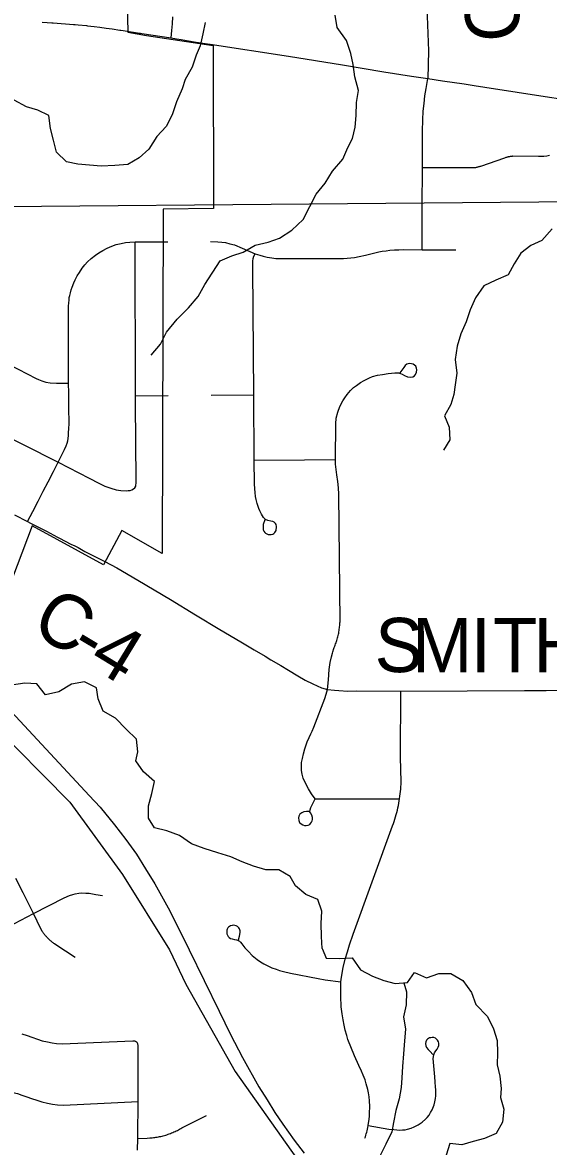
# Model space of a CAD drawing. Extents: x 0 to 34, y 0 to 22.
# Drawn here: x 5.309 to 5.585, y 15.141 to 15.73 of the extents above; entities that cross this region are included whole.
import ezdxf

# ---------------------------------------------------------------- set-up
doc = ezdxf.new("R2010")
doc.units = 0
for name, color, linetype in [('GM_X_City_Street', 7, 'Continuous'), ('GM_X_Corporation', 7, 'Continuous'), ('GM_X_County_Road', 7, 'Continuous'), ('GM_X_County_Road_Text', 7, 'Continuous'), ('GM_X_Minor_River', 7, 'Continuous'), ('GM_X_Rail_Line', 7, 'Continuous'), ('GM_X_Rail_Line_Text', 7, 'Continuous'), ('GM_X_State_Route', 7, 'Continuous'), ('GM_X_Township', 7, 'Continuous'), ('GM_X_Township_Road', 7, 'Continuous')]:
    doc.layers.add(name, color=color, linetype=linetype)

msp = doc.modelspace()

# ---------------------------------------------------------------- linework, layer by layer
at = {"layer": 'GM_X_City_Street'}
msp.add_line((5.36809, 15.53426), (5.38532, 15.53441), dxfattribs=at)
for points in [[(5.38678, 15.72185), (5.38721, 15.72572), (5.3875, 15.7292), (5.38769, 15.73287)], [(5.31152, 15.4683), (5.31425, 15.47359), (5.31707, 15.47906), (5.31973, 15.48421), (5.32231, 15.48921), (5.32511, 15.49462), (5.32761, 15.49947), (5.33084, 15.50606), (5.33175, 15.50808), (5.33228, 15.50939), (5.33261, 15.51062), (5.33278, 15.51182), (5.33294, 15.5135), (5.33307, 15.51506), (5.33319, 15.51687), (5.33327, 15.51979), (5.33321, 15.52814), (5.33315, 15.53562), (5.33307, 15.54093), (5.33304, 15.58127), (5.33313, 15.58303), (5.33325, 15.58435), (5.33341, 15.58575), (5.33366, 15.58686), (5.33395, 15.58818), (5.3344, 15.58974), (5.33494, 15.5913), (5.33572, 15.5934), (5.33654, 15.59512), (5.33761, 15.59718), (5.33868, 15.59891), (5.3402, 15.60117), (5.34156, 15.60289), (5.34296, 15.60442), (5.34489, 15.60626), (5.34711, 15.60791), (5.34888, 15.60918), (5.3509, 15.61042), (5.35324, 15.61161), (5.35567, 15.61264), (5.35805, 15.6135), (5.36052, 15.61416), (5.36282, 15.61457), (5.36521, 15.61481), (5.36802, 15.61493), (5.38499, 15.61491)], [(5.36704, 15.48542), (5.36769, 15.48601), (5.36825, 15.48689), (5.36836, 15.4875), (5.36844, 15.48842), (5.3685, 15.48962), (5.36809, 15.5304), (5.36809, 15.53426), (5.36802, 15.61493)], [(5.28287, 15.56045), (5.31599, 15.54339), (5.31734, 15.54281), (5.31905, 15.54205), (5.32113, 15.54145), (5.32345, 15.54108), (5.32673, 15.54086), (5.33307, 15.54093)], [(5.27309, 15.52697), (5.32761, 15.49947), (5.34384, 15.49102), (5.34897, 15.48842), (5.35204, 15.48689), (5.35524, 15.48576), (5.35798, 15.48495), (5.36051, 15.48455), (5.36331, 15.48442), (5.36425, 15.48454), (5.36524, 15.48469), (5.36625, 15.48502), (5.36704, 15.48542)], [(5.33654, 15.23977), (5.32628, 15.24652), (5.32561, 15.24697), (5.32526, 15.24722), (5.32491, 15.24749), (5.32456, 15.24775), (5.32422, 15.24803), (5.32389, 15.24831), (5.32355, 15.24859), (5.32323, 15.24888), (5.32291, 15.24918), (5.32259, 15.24948), (5.32228, 15.24979), (5.32198, 15.2501), (5.32168, 15.25042), (5.32138, 15.25074), (5.3211, 15.25107), (5.32081, 15.25141), (5.32054, 15.25174), (5.32027, 15.25209), (5.32, 15.25244), (5.31974, 15.25279), (5.31949, 15.25315), (5.31924, 15.25351), (5.31663, 15.25879), (5.31462, 15.26286), (5.30929, 15.27364), (5.30538, 15.28126)], [(5.2779, 15.24366), (5.31462, 15.26286), (5.33071, 15.27103), (5.33356, 15.27229), (5.33518, 15.27285), (5.33649, 15.27322), (5.33832, 15.27355), (5.34001, 15.27369), (5.34201, 15.2736), (5.3438, 15.27345), (5.34729, 15.27288), (5.35084, 15.27226)], [(5.30855, 15.19982), (5.31132, 15.19884), (5.3138, 15.19798), (5.31675, 15.197), (5.31911, 15.19621), (5.32192, 15.19553), (5.32436, 15.19503), (5.32672, 15.19476), (5.32967, 15.1945), (5.36676, 15.1962), (5.36751, 15.19612), (5.36804, 15.19591), (5.36862, 15.19554)], [(5.36918, 15.13884), (5.36926, 15.14498), (5.36936, 15.1517), (5.36945, 15.15874), (5.36953, 15.16428), (5.36956, 15.19369), (5.36936, 15.19459), (5.36899, 15.19525), (5.36862, 15.19554)], [(5.16076, 15.16213), (5.16142, 15.16266), (5.1622, 15.16305), (5.16319, 15.16318), (5.1641, 15.16325), (5.16601, 15.16331), (5.22748, 15.16614), (5.29286, 15.16939), (5.29891, 15.16953), (5.30167, 15.1694), (5.30383, 15.16907), (5.30626, 15.16848), (5.30856, 15.1677), (5.31107, 15.16677), (5.31354, 15.16592), (5.3163, 15.165), (5.31905, 15.16415), (5.32194, 15.16343), (5.32456, 15.16291), (5.32725, 15.16265), (5.3304, 15.16245), (5.36953, 15.16428)], [(5.36926, 15.14498), (5.37416, 15.14514), (5.37556, 15.1452), (5.37622, 15.14525), (5.37687, 15.14532), (5.37753, 15.14539), (5.37818, 15.14547), (5.37883, 15.14557), (5.37948, 15.14567), (5.38013, 15.14579), (5.38078, 15.14592), (5.38142, 15.14606), (5.38206, 15.14621), (5.3827, 15.14638), (5.38334, 15.14655), (5.38397, 15.14674), (5.3846, 15.14693), (5.38522, 15.14714), (5.38584, 15.14735), (5.38646, 15.14758), (5.38707, 15.14782), (5.38768, 15.14808), (5.38829, 15.14834), (5.38889, 15.14861), (5.38948, 15.14889), (5.39007, 15.14918), (5.39066, 15.14948), (5.39124, 15.14979), (5.39181, 15.15012), (5.39238, 15.15045), (5.40543, 15.15707)]]:
    msp.add_lwpolyline(points, dxfattribs=at)
at = {"layer": 'GM_X_Corporation'}
msp.add_lwpolyline([(5.36149, 15.84018), (5.36412, 15.72484), (5.37386, 15.72323), (5.4088, 15.71782), (5.40906, 15.63239), (5.38262, 15.63207), (5.38208, 15.45154), (5.36088, 15.46364), (5.35141, 15.44569), (5.31397, 15.46613), (5.28428, 15.388), (5.26678, 15.37439), (5.28224, 15.35611), (5.29173, 15.3635), (5.33373, 15.32127), (5.36128, 15.28331), (5.38586, 15.24384), (5.39448, 15.22579), (5.4204, 15.17999), (5.45255, 15.13467)], dxfattribs=at)
at = {"layer": 'GM_X_County_Road'}
for points in [[(5.51893, 15.79705), (5.51919, 15.78677), (5.51954, 15.77623), (5.5198, 15.76578), (5.5201, 15.75358), (5.52049, 15.74361), (5.52101, 15.7332), (5.52167, 15.71502), (5.52136, 15.70062)], [(5.30464, 15.47181), (5.31152, 15.4683), (5.31311, 15.46748), (5.32148, 15.46322), (5.32728, 15.46016), (5.32819, 15.45968), (5.33415, 15.45656), (5.33626, 15.45553)], [(5.33626, 15.45553), (5.33797, 15.45469), (5.3416, 15.45271), (5.34229, 15.45237), (5.35206, 15.44741)], [(5.35206, 15.44741), (5.35836, 15.44406), (5.36941, 15.43756), (5.38645, 15.42751), (5.39956, 15.4195), (5.41238, 15.41177), (5.42332, 15.40526), (5.43039, 15.40106), (5.43602, 15.39771), (5.43912, 15.39587), (5.44424, 15.39282), (5.44833, 15.39039), (5.45325, 15.38746), (5.45706, 15.38526), (5.46106, 15.38321), (5.46558, 15.38117), (5.46881, 15.38032), (5.47248, 15.37988), (5.47469, 15.37972), (5.47937, 15.37946), (5.48379, 15.37953), (5.50723, 15.37946), (5.54198, 15.37964), (5.57205, 15.37972), (5.58346, 15.37981), (5.59522, 15.37989)]]:
    msp.add_lwpolyline(points, dxfattribs=at)
at = {"layer": 'GM_X_Minor_River'}
for points in [[(5.37628, 15.55556), (5.38125, 15.56137), (5.38432, 15.5677), (5.39003, 15.57448), (5.39594, 15.58031), (5.40091, 15.5863), (5.40455, 15.59265), (5.41258, 15.60498), (5.41857, 15.60759), (5.42458, 15.60962), (5.43093, 15.61318), (5.4377, 15.61486), (5.4437, 15.61689), (5.45003, 15.62103), (5.45596, 15.62667), (5.45958, 15.63358), (5.46284, 15.63992), (5.46762, 15.64572), (5.47145, 15.65207), (5.47679, 15.65827), (5.47948, 15.6644), (5.48183, 15.6692), (5.48321, 15.67511), (5.48382, 15.6812), (5.48405, 15.68803), (5.48504, 15.69432), (5.48317, 15.70149), (5.48226, 15.70792), (5.481, 15.71377), (5.47876, 15.72055), (5.47388, 15.72727), (5.47278, 15.73388)], [(5.4046, 15.73003), (5.40342, 15.72393), (5.40205, 15.71764), (5.39989, 15.71284), (5.39777, 15.70653), (5.39414, 15.7), (5.39255, 15.69522), (5.38968, 15.68832), (5.38737, 15.68162), (5.38411, 15.67548), (5.37932, 15.67024), (5.37512, 15.6635), (5.37012, 15.65902), (5.36415, 15.65547), (5.35735, 15.65493), (5.35018, 15.65458), (5.34392, 15.65519), (5.33786, 15.65562), (5.33197, 15.657), (5.32675, 15.66201), (5.32509, 15.66823), (5.32362, 15.67446), (5.32271, 15.68127), (5.31698, 15.68398), (5.31088, 15.68574), (5.30456, 15.6892)], [(5.58655, 15.62172), (5.5812, 15.61571), (5.5754, 15.61311), (5.5702, 15.60901), (5.56673, 15.60342), (5.56346, 15.59766), (5.5571, 15.59485), (5.55074, 15.59186), (5.54634, 15.58568), (5.54365, 15.57936), (5.54152, 15.57305), (5.53864, 15.56672), (5.53671, 15.56023), (5.53574, 15.55337), (5.53666, 15.54618), (5.53566, 15.54009), (5.53502, 15.53495), (5.53344, 15.52979), (5.53017, 15.52383), (5.53258, 15.51782), (5.53292, 15.51118), (5.52964, 15.50579)], [(5.46604, 15.24461), (5.46565, 15.25089), (5.46546, 15.25772), (5.46583, 15.26418), (5.46374, 15.27025), (5.45749, 15.2729), (5.452, 15.27745), (5.44916, 15.28219), (5.44328, 15.28579), (5.43647, 15.28578), (5.43003, 15.28768), (5.42397, 15.28995), (5.4181, 15.2926), (5.41128, 15.29468), (5.40409, 15.29695), (5.39746, 15.29941), (5.39121, 15.30377), (5.38458, 15.30623), (5.37814, 15.30775), (5.37492, 15.31287), (5.37492, 15.31932), (5.37661, 15.32578), (5.37812, 15.33204), (5.37225, 15.33716), (5.36827, 15.34285), (5.3694, 15.3476), (5.36864, 15.35424), (5.36314, 15.35955), (5.35765, 15.36524), (5.35121, 15.36903), (5.34855, 15.37548), (5.3476, 15.38117), (5.34135, 15.38439), (5.33454, 15.38305), (5.32791, 15.37906), (5.32091, 15.37754), (5.31636, 15.38323), (5.31012, 15.3836), (5.30311, 15.38265)], [(5.46603, 15.24461), (5.46603, 15.24461)], [(5.46603, 15.24461), (5.46612, 15.2442), (5.46811, 15.23938), (5.47494, 15.23923), (5.48177, 15.23966), (5.48617, 15.23343), (5.49245, 15.23005), (5.49834, 15.22782), (5.50423, 15.22615), (5.51068, 15.22676), (5.51444, 15.23191), (5.52071, 15.22911), (5.52714, 15.23143), (5.5334, 15.23147), (5.53969, 15.22772), (5.54428, 15.22149), (5.5466, 15.21524), (5.55271, 15.20883), (5.55578, 15.2024), (5.55772, 15.19634), (5.55795, 15.18989), (5.55781, 15.18363), (5.55917, 15.17757), (5.55978, 15.17112), (5.55944, 15.16637), (5.56118, 15.16032), (5.56047, 15.15348), (5.55729, 15.14758), (5.55105, 15.14488), (5.54518, 15.14332), (5.53931, 15.14157), (5.53286, 15.14229), (5.531, 15.13621)], [(5.50887, 15.22659), (5.51014, 15.22183), (5.51, 15.21499), (5.50871, 15.20872), (5.5097, 15.20228), (5.50917, 15.19621), (5.50865, 15.18937), (5.50812, 15.18273), (5.50779, 15.17665), (5.50744, 15.17172), (5.50634, 15.16564), (5.50468, 15.15956), (5.50339, 15.15328), (5.50248, 15.14835), (5.49929, 15.14187), (5.4963, 15.13559)]]:
    msp.add_lwpolyline(points, dxfattribs=at)
at = {"layer": 'GM_X_Rail_Line'}
msp.add_lwpolyline([(5.28699, 15.38577), (5.34389, 15.32478), (5.34955, 15.31856), (5.35719, 15.3094), (5.363, 15.30167), (5.36857, 15.29393), (5.37342, 15.28634), (5.37827, 15.27846), (5.38612, 15.26419), (5.39618, 15.24381), (5.41201, 15.21164), (5.41798, 15.1995), (5.42415, 15.18736), (5.4328, 15.17209), (5.43715, 15.16511), (5.44125, 15.15854), (5.44539, 15.15237), (5.45131, 15.14402), (5.45647, 15.13724)], dxfattribs=at)
at = {"layer": 'GM_X_Rail_Line_Text'}
msp.add_lwpolyline([(6.04095, 15.63985), (5.15815, 15.63216), (4.9916, 15.62952), (4.91092, 15.62892), (4.86706, 15.62859), (4.81644, 15.62822), (4.76351, 15.62783), (4.71135, 15.62744), (4.67425, 15.62717), (4.62172, 15.62678), (4.57028, 15.6264), (4.49413, 15.62523), (4.43207, 15.62366), (4.42437, 15.62356), (4.29897, 15.62253), (4.30139, 15.38981), (4.3001, 14.71018), (4.30008, 14.70375), (4.29942, 14.35536), (4.29894, 14.1), (6.7466, 14.1)], dxfattribs=at)
at = {"layer": 'GM_X_State_Route'}
msp.add_line((5.40733, 15.71857), (5.44836, 15.71228), dxfattribs=at)
for points in [[(5.31919, 15.73009), (5.32181, 15.72994), (5.32425, 15.7298), (5.32491, 15.72975), (5.33561, 15.72898), (5.33649, 15.72892), (5.33799, 15.72877), (5.34236, 15.72833), (5.34299, 15.72826), (5.34641, 15.72786), (5.34947, 15.72749), (5.3528, 15.72704), (5.35595, 15.72661), (5.35989, 15.726), (5.36049, 15.7259), (5.36161, 15.72573), (5.37021, 15.72438)], [(5.37021, 15.72438), (5.37068, 15.72431), (5.37139, 15.7242), (5.38678, 15.72185), (5.38963, 15.72137)], [(5.38963, 15.72137), (5.392, 15.72098), (5.39595, 15.72035), (5.39994, 15.71973), (5.40471, 15.71898), (5.40733, 15.71857)], [(5.44836, 15.71228), (5.46243, 15.71002), (5.47663, 15.70775), (5.49841, 15.70413), (5.51292, 15.70191), (5.52136, 15.70062), (5.52917, 15.69946), (5.54041, 15.69779), (5.54562, 15.69698), (5.55124, 15.6961), (5.58527, 15.6908), (5.58999, 15.69011)]]:
    msp.add_lwpolyline(points, dxfattribs=at)
at = {"layer": 'GM_X_Township'}
msp.add_lwpolyline([(6.04095, 15.63985), (5.15815, 15.63216), (4.9916, 15.62952), (4.91092, 15.62892), (4.86706, 15.62859), (4.81644, 15.62822), (4.76351, 15.62783), (4.71135, 15.62744), (4.67425, 15.62717), (4.62172, 15.62678), (4.57028, 15.6264), (4.49413, 15.62523), (4.43207, 15.62366), (4.42437, 15.62356), (4.29897, 15.62253), (4.29834, 15.72311), (4.29818, 15.78347)], dxfattribs=at)
at = {"layer": 'GM_X_Township_Road'}
for p, q in [((5.51838, 15.61087), (5.51837, 15.633)), ((5.40783, 15.53453), (5.43017, 15.53478))]:
    msp.add_line(p, q, dxfattribs=at)
for points in [[(5.51837, 15.633), (5.51859, 15.65387), (5.51857, 15.66554), (5.51861, 15.67292), (5.51879, 15.67895), (5.519, 15.68346), (5.51939, 15.68758), (5.51989, 15.69151), (5.52054, 15.69537), (5.52136, 15.70062)], [(5.51859, 15.65387), (5.5456, 15.6539), (5.54626, 15.65397), (5.54658, 15.65403), (5.5469, 15.6541), (5.54723, 15.65417), (5.54755, 15.65424), (5.54787, 15.65432), (5.54818, 15.65441), (5.5485, 15.6545), (5.54881, 15.6546), (5.5492, 15.65473), (5.56183, 15.65907), (5.56219, 15.6592), (5.5625, 15.65929), (5.56282, 15.65939), (5.56314, 15.65947), (5.56345, 15.65955), (5.56377, 15.65963), (5.5641, 15.6597), (5.56442, 15.65976), (5.56474, 15.65982), (5.56506, 15.65987), (5.56539, 15.65992), (5.56572, 15.65996), (5.56604, 15.65999), (5.57935, 15.65982), (5.58218, 15.65989), (5.58378, 15.66005), (5.58527, 15.66033)], [(5.40747, 15.61516), (5.41126, 15.61501), (5.4134, 15.61488), (5.41537, 15.61455), (5.41764, 15.61398), (5.41994, 15.61332), (5.42397, 15.61171), (5.43083, 15.60871), (5.4333, 15.60793), (5.43503, 15.60744), (5.43708, 15.60698), (5.43963, 15.60657), (5.44177, 15.60632), (5.44337, 15.60624), (5.44687, 15.60616), (5.47713, 15.60623), (5.47903, 15.60635), (5.48096, 15.60652), (5.48301, 15.6068), (5.48548, 15.60721), (5.48877, 15.60791), (5.49222, 15.6089), (5.49568, 15.60972), (5.49741, 15.61005), (5.49954, 15.61034), (5.50152, 15.61054), (5.50394, 15.61075), (5.50612, 15.61087), (5.50851, 15.61095), (5.51838, 15.61087), (5.52681, 15.61083), (5.5361, 15.61078)], [(5.43591, 15.46924), (5.43509, 15.46679), (5.43498, 15.46517), (5.43514, 15.46406), (5.43539, 15.46326), (5.43589, 15.46255), (5.43635, 15.46225), (5.43706, 15.46184), (5.43776, 15.46164), (5.43872, 15.46154), (5.43933, 15.46159), (5.44004, 15.46174), (5.44069, 15.46209), (5.4412, 15.46255), (5.4416, 15.46315), (5.44185, 15.46366), (5.44195, 15.46411), (5.44211, 15.46507), (5.44206, 15.46583), (5.4418, 15.46674), (5.44145, 15.46729), (5.44079, 15.46795), (5.44014, 15.4683), (5.43913, 15.46861), (5.43751, 15.46891), (5.4362, 15.46947), (5.43518, 15.47049), (5.43421, 15.47223), (5.43339, 15.47392), (5.4328, 15.47526), (5.43192, 15.47776), (5.43131, 15.47991), (5.43105, 15.48146), (5.43085, 15.48355), (5.43064, 15.4855), (5.43049, 15.48806), (5.43037, 15.50045), (5.43017, 15.53478), (5.42968, 15.60127), (5.42972, 15.60489), (5.42985, 15.60624), (5.43017, 15.6074), (5.43083, 15.60871)], [(5.46881, 15.38032), (5.46932, 15.38543), (5.46975, 15.39079), (5.47026, 15.39446), (5.47095, 15.39751), (5.47141, 15.39939), (5.47157, 15.4), (5.47214, 15.40181), (5.47236, 15.4024), (5.4726, 15.403), (5.47284, 15.4036), (5.47307, 15.40421), (5.4733, 15.40482), (5.47352, 15.40544), (5.47372, 15.40607), (5.47392, 15.4067), (5.4741, 15.40733), (5.47426, 15.40797), (5.47442, 15.40862), (5.47455, 15.40927), (5.47468, 15.40992), (5.47479, 15.41058), (5.47489, 15.41124), (5.47499, 15.4119), (5.47507, 15.41256), (5.47515, 15.41322), (5.47522, 15.41388), (5.47528, 15.41454), (5.47532, 15.4152), (5.47536, 15.41586), (5.47477, 15.48275), (5.47463, 15.48604), (5.47428, 15.4894), (5.47365, 15.49276), (5.4733, 15.49571), (5.47302, 15.49851), (5.47295, 15.50096), (5.47309, 15.51959), (5.47337, 15.52247), (5.47414, 15.52569), (5.47526, 15.52863), (5.47687, 15.53157), (5.47792, 15.53316), (5.47911, 15.53487), (5.48087, 15.53697), (5.48248, 15.53858), (5.48399, 15.53973), (5.48605, 15.54131), (5.48805, 15.54235), (5.49074, 15.54376), (5.49244, 15.54436), (5.49501, 15.54502), (5.49768, 15.54551), (5.50062, 15.546), (5.50413, 15.54638), (5.50608, 15.54628), (5.50709, 15.54598), (5.50796, 15.54556), (5.50923, 15.54495), (5.51077, 15.54429), (5.51225, 15.54404), (5.51351, 15.54418), (5.51442, 15.54467), (5.51498, 15.54544), (5.51547, 15.54663), (5.51568, 15.54782), (5.51554, 15.5488), (5.51505, 15.54972), (5.51437, 15.55038), (5.51365, 15.55077), (5.51288, 15.55105), (5.51204, 15.55119), (5.51113, 15.55105), (5.51043, 15.55077), (5.50959, 15.5502), (5.50874, 15.54915), (5.50664, 15.54628)], [(5.43037, 15.50045), (5.4567, 15.50072), (5.47295, 15.50096)], [(5.46226, 15.32299), (5.46047, 15.32555), (5.4589, 15.32819), (5.45706, 15.33151), (5.45604, 15.3339), (5.45542, 15.33596), (5.45518, 15.33781), (5.4551, 15.33977), (5.45518, 15.34199), (5.45561, 15.3442), (5.45621, 15.3465), (5.45697, 15.34914), (5.45817, 15.3528), (5.45919, 15.35519), (5.46004, 15.35698), (5.46072, 15.35843), (5.46157, 15.36047), (5.46737, 15.37563), (5.46813, 15.37785), (5.46881, 15.38032)], [(5.48841, 15.14503), (5.48866, 15.14582), (5.4889, 15.14661), (5.48913, 15.1474), (5.48934, 15.1482), (5.48955, 15.149), (5.48973, 15.14981), (5.4899, 15.15062), (5.49011, 15.1517), (5.49058, 15.15498), (5.49073, 15.15662), (5.49082, 15.15827), (5.49099, 15.16162), (5.49084, 15.16464), (5.49058, 15.16674), (5.49021, 15.16881), (5.48988, 15.17053), (5.48912, 15.17365), (5.48849, 15.17574), (5.48756, 15.17813), (5.48662, 15.18022), (5.48526, 15.18318), (5.48287, 15.18834), (5.47953, 15.19678), (5.47891, 15.19897), (5.47813, 15.20178), (5.47751, 15.20442), (5.47698, 15.20714), (5.47646, 15.21032), (5.47604, 15.21391), (5.47595, 15.21553), (5.47584, 15.21798), (5.47577, 15.22708), (5.47614, 15.22942), (5.47704, 15.23459), (5.47809, 15.23901), (5.4792, 15.24278), (5.48041, 15.24643), (5.48233, 15.25206), (5.50293, 15.30881), (5.50334, 15.30997), (5.50374, 15.31114), (5.50411, 15.31233), (5.50447, 15.31352), (5.50481, 15.31471), (5.50512, 15.31591), (5.50542, 15.31711), (5.5057, 15.31832), (5.50595, 15.31954), (5.50619, 15.32075), (5.5064, 15.32198), (5.50658, 15.323), (5.50679, 15.32443), (5.50695, 15.32566), (5.5071, 15.32689), (5.50722, 15.32813), (5.50731, 15.32936), (5.50739, 15.3306), (5.50744, 15.33184), (5.50714, 15.3448), (5.50723, 15.37946)], [(5.4593, 15.31635), (5.4578, 15.31635), (5.45638, 15.31614), (5.45525, 15.31572), (5.45425, 15.3149), (5.45381, 15.31398), (5.45367, 15.31301), (5.45374, 15.31167), (5.45416, 15.31064), (5.45493, 15.30988), (5.45587, 15.30928), (5.45672, 15.30902), (5.45757, 15.30894), (5.45859, 15.30911), (5.45944, 15.30954), (5.45995, 15.31004), (5.46047, 15.31073), (5.46072, 15.31149), (5.46089, 15.31218), (5.46084, 15.31322), (5.46055, 15.31439), (5.4599, 15.31558), (5.45959, 15.31625), (5.4597, 15.31724), (5.46004, 15.31839), (5.46226, 15.32299), (5.50658, 15.323)], [(5.4222, 15.24901), (5.42273, 15.25097), (5.42303, 15.25284), (5.42291, 15.25386), (5.42263, 15.25477), (5.42223, 15.25545), (5.42161, 15.25613), (5.42093, 15.25647), (5.42019, 15.25664), (5.4194, 15.2567), (5.41872, 15.25664), (5.41798, 15.25641), (5.41741, 15.25613), (5.41696, 15.25573), (5.4165, 15.25528), (5.41616, 15.25471), (5.41599, 15.25409), (5.41594, 15.25318), (5.41605, 15.25227), (5.41628, 15.25148), (5.41667, 15.25074), (5.41718, 15.25023), (5.41792, 15.24983), (5.41883, 15.24955), (5.42008, 15.24927), (5.42106, 15.24907), (5.42203, 15.24866), (5.42263, 15.2483), (5.42317, 15.2478), (5.42379, 15.247), (5.42546, 15.24484), (5.42728, 15.24291), (5.42932, 15.24087), (5.43199, 15.23871), (5.43363, 15.23758), (5.43534, 15.23656), (5.43744, 15.23548), (5.43959, 15.23446), (5.4418, 15.23361), (5.44367, 15.23304), (5.44572, 15.23248), (5.44935, 15.23162), (5.46381, 15.22873), (5.46761, 15.22811), (5.47577, 15.22708)], [(5.49011, 15.1517), (5.50094, 15.1499), (5.50356, 15.14956), (5.50517, 15.14941), (5.50665, 15.14936), (5.50812, 15.14939), (5.5096, 15.14949), (5.51072, 15.14974), (5.51261, 15.1503), (5.51423, 15.151), (5.51636, 15.1521), (5.51848, 15.15354), (5.52018, 15.15498), (5.52112, 15.15599), (5.52206, 15.1572), (5.52286, 15.15854), (5.52373, 15.15988), (5.52474, 15.16262), (5.52514, 15.16417), (5.52547, 15.16584), (5.52557, 15.16732), (5.52561, 15.16906), (5.52556, 15.17053), (5.52547, 15.17181), (5.52527, 15.17455), (5.5251, 15.17722), (5.52428, 15.18681), (5.52447, 15.18876), (5.52486, 15.18981), (5.52554, 15.19083), (5.52621, 15.19184), (5.52675, 15.19278), (5.52708, 15.19371), (5.52715, 15.19492), (5.52695, 15.19566), (5.52655, 15.1964), (5.52594, 15.197), (5.52541, 15.19747), (5.5246, 15.1978), (5.5236, 15.19787), (5.52294, 15.19778), (5.52226, 15.19767), (5.52171, 15.19735), (5.52119, 15.197), (5.52072, 15.1964), (5.52038, 15.19566), (5.52021, 15.19473), (5.52031, 15.19351), (5.52072, 15.19264), (5.52159, 15.19157), (5.52259, 15.19056), (5.52407, 15.18889)]]:
    msp.add_lwpolyline(points, dxfattribs=at)

# ---------------------------------------------------------------- texts
at = {"layer": 'GM_X_County_Road_Text'}
for s, height, rotation, p in [('C-191', 0.028409, 92.75308, (5.57, 15.7205)), ('C', 0.02841, 330.90142, (5.31231, 15.4105)), ('S', 0.02841, 358.97841, (5.49337, 15.38966)), ('M', 0.02841, 359.98659, (5.51308, 15.38931)), ('I', 0.02841, 359.99619, (5.54391, 15.38931)), ('T', 0.02841, 359.99851, (5.55558, 15.38931)), ('H', 0.02841, 359.99808, (5.57683, 15.38931)), ('-', 0.02841, 329.20359, (5.3325, 15.39926)), ('4', 0.02841, 328.63285, (5.34246, 15.39333))]:
    msp.add_text(s, height=height, rotation=rotation, dxfattribs=at).set_placement(p)

doc.saveas('drawing.dxf')
